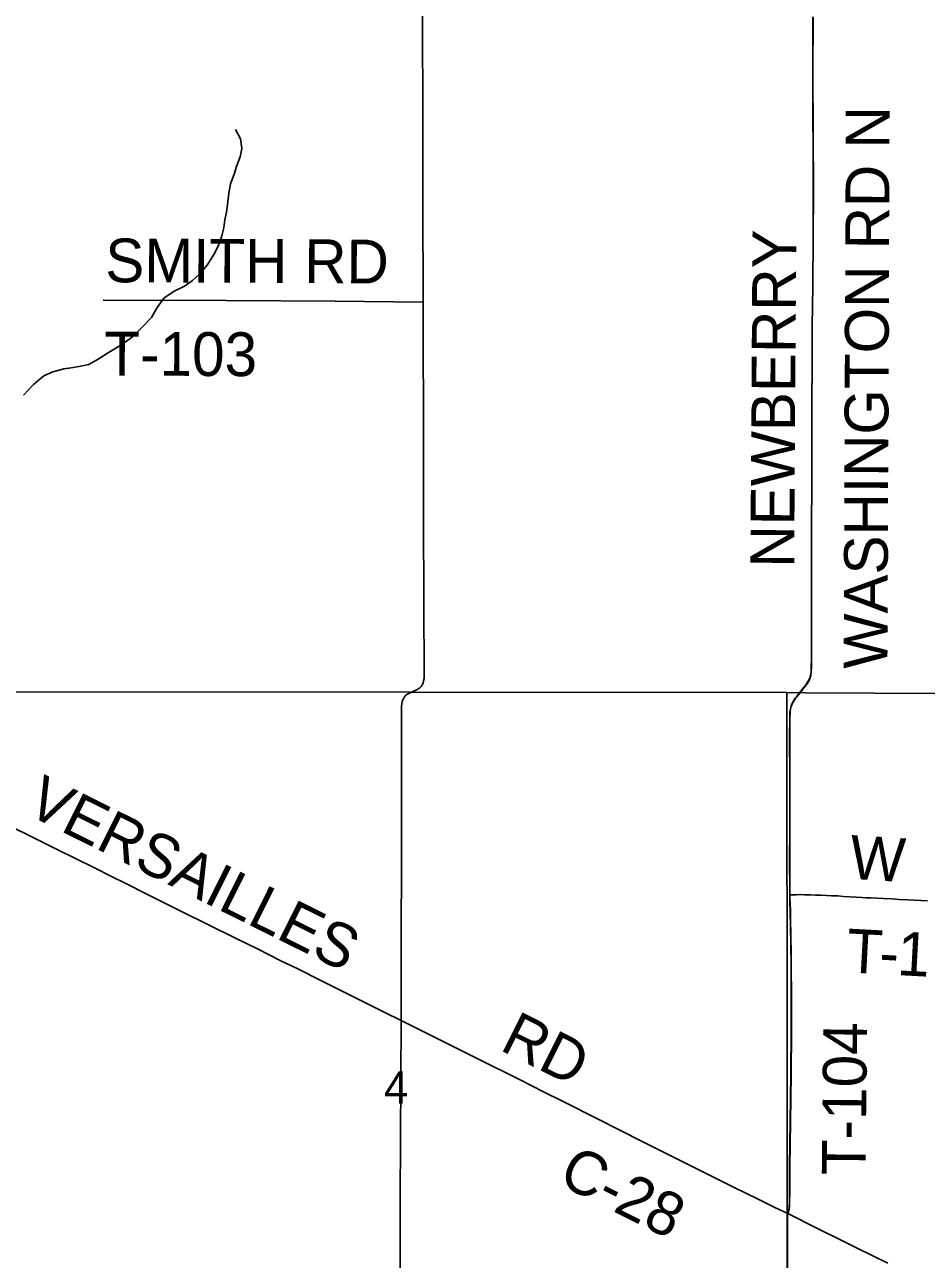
# Model space of a CAD drawing. Extents: x -87 to 2145, y -2128 to 440.
# Drawn here: x -45.839 to -44.669, y -693.821 to -692.218 of the extents above; entities that cross this region are included whole.
import ezdxf

# ---------------------------------------------------------------- set-up
doc = ezdxf.new("R2010")
doc.units = 0
for name, color, linetype in [('GM_X_County_Road', 7, 'Continuous'), ('GM_X_County_Road_Text', 7, 'Continuous'), ('GM_X_Minor_River', 7, 'Continuous'), ('GM_X_Section', 7, 'Continuous'), ('GM_X_Section_Text', 7, 'Continuous'), ('GM_X_Township_Road', 7, 'Continuous'), ('GM_X_Township_Road_Text', 7, 'Continuous'), ('GM_X_Township_Text', 7, 'Continuous')]:
    doc.layers.add(name, color=color, linetype=linetype)

msp = doc.modelspace()

# ---------------------------------------------------------------- linework, layer by layer
at = {"layer": 'GM_X_County_Road'}
for points in [[(-45.3216, -692.5782), (-45.3219, -692.4482), (-45.322, -692.3929), (-45.322, -692.3047), (-45.3224, -692.245), (-45.3224, -692.2022), (-45.3225, -692.1636), (-45.3225, -692.0872), (-45.3227, -692.0731)], [(-45.3502, -693.511), (-45.35, -693.4011), (-45.3497, -693.3054), (-45.3498, -693.2582), (-45.3497, -693.2054), (-45.3499, -693.1333), (-45.3496, -693.1034), (-45.3493, -693.0996), (-45.3488, -693.0971), (-45.348, -693.0946), (-45.3468, -693.0923), (-45.3457, -693.0906), (-45.3444, -693.0891), (-45.3428, -693.0879), (-45.3395, -693.086), (-45.3294, -693.0812), (-45.3263, -693.0793), (-45.3244, -693.0774), (-45.3232, -693.0759), (-45.3223, -693.0743), (-45.3218, -693.073), (-45.321, -693.0699), (-45.3205, -693.067), (-45.3201, -693.0614), (-45.3201, -693.054), (-45.3206, -692.9769), (-45.3209, -692.9334), (-45.321, -692.8924), (-45.321, -692.8421), (-45.3212, -692.7874), (-45.3213, -692.716), (-45.3216, -692.6395), (-45.3216, -692.5782)], [(-45.8674, -693.2541), (-45.8211, -693.2769), (-45.795, -693.2899), (-45.7492, -693.3124), (-45.7253, -693.3243), (-45.7092, -693.3324), (-45.6776, -693.3483), (-45.637, -693.3685), (-45.5651, -693.404), (-45.5368, -693.4181), (-45.5062, -693.4334), (-45.4861, -693.4432), (-45.4526, -693.4597), (-45.3715, -693.5004), (-45.3502, -693.511)], [(-45.3574, -694.5997), (-45.3571, -694.5782), (-45.3563, -694.4453), (-45.3559, -694.4049), (-45.3547, -694.3012), (-45.3534, -694.1813), (-45.3527, -694.0962), (-45.3522, -694.0167), (-45.352, -693.9602), (-45.3519, -693.908), (-45.3516, -693.8378), (-45.3515, -693.7961), (-45.3514, -693.7446), (-45.351, -693.6632), (-45.3502, -693.511)], [(-45.3502, -693.511), (-45.3293, -693.5214), (-45.2498, -693.5611), (-45.1959, -693.5881), (-45.1654, -693.6035), (-45.1392, -693.6164), (-45.0954, -693.6386), (-45.0654, -693.6536), (-45.0372, -693.668), (-44.9949, -693.6891), (-44.9605, -693.7064), (-44.9455, -693.7138), (-44.9188, -693.7272), (-44.8876, -693.7426), (-44.8642, -693.7541), (-44.8482, -693.7616)], [(-44.8482, -693.7616), (-44.8091, -693.7815), (-44.7766, -693.7975), (-44.7582, -693.8065), (-44.7399, -693.8155), (-44.7184, -693.8261)]]:
    msp.add_lwpolyline(points, dxfattribs=at)
at = {"layer": 'GM_X_Minor_River'}
msp.add_lwpolyline([(-45.8405, -692.6989), (-45.8276, -692.6852), (-45.814, -692.6742), (-45.8025, -692.6688), (-45.7879, -692.665), (-45.7783, -692.6637), (-45.7684, -692.6621), (-45.7554, -692.6594), (-45.7434, -692.6525), (-45.7314, -692.6445), (-45.7183, -692.6368), (-45.7083, -692.6303), (-45.6986, -692.623), (-45.6857, -692.6104), (-45.6744, -692.5982), (-45.6669, -692.5852), (-45.6582, -692.5733), (-45.6447, -692.5642), (-45.6312, -692.5577), (-45.6212, -692.5504), (-45.6114, -692.5416), (-45.602, -692.5305), (-45.5933, -692.5163), (-45.5878, -692.5055), (-45.5829, -692.4924), (-45.5804, -692.4819), (-45.579, -692.4717), (-45.5769, -692.4616), (-45.5755, -692.4522), (-45.574, -692.4367), (-45.5715, -692.4247), (-45.567, -692.4123), (-45.5641, -692.4022), (-45.5593, -692.3898), (-45.5568, -692.3789), (-45.5588, -692.3664), (-45.565, -692.3542)], dxfattribs=at)
at = {"layer": 'GM_X_Section'}
for points in [[(-45.8274, -693.0842), (-44.8494, -693.0853), (-44.8488, -694.0921), (-45.8699, -694.0845), (-45.8577, -693.0847)], [(-44.8252, -693.0854), (-43.8397, -693.0904), (-43.8497, -694.0955), (-44.8488, -694.0921), (-44.8494, -693.0853)]]:
    msp.add_lwpolyline(points, close=True, dxfattribs=at)
at = {"layer": 'GM_X_Township_Road'}
for points in [[(-44.8455, -693.3477), (-44.8456, -693.3446), (-44.8457, -693.3383), (-44.8457, -693.329), (-44.8458, -693.3172), (-44.8456, -693.2495), (-44.8455, -693.2079), (-44.8457, -693.183), (-44.8458, -693.1569), (-44.8458, -693.1378), (-44.8457, -693.1236), (-44.8456, -693.1201), (-44.8455, -693.1166), (-44.8454, -693.1134), (-44.8453, -693.1111), (-44.8451, -693.109), (-44.8448, -693.1068), (-44.8444, -693.105), (-44.8438, -693.1034), (-44.843, -693.1011), (-44.8421, -693.0991), (-44.8411, -693.0973), (-44.8402, -693.0957), (-44.8391, -693.094), (-44.8378, -693.0922), (-44.8366, -693.0907), (-44.8348, -693.0884), (-44.8331, -693.0864), (-44.8313, -693.0842), (-44.8297, -693.0821), (-44.8278, -693.0796), (-44.8262, -693.0776), (-44.8244, -693.0751), (-44.8228, -693.0728), (-44.8216, -693.0709), (-44.8208, -693.0695), (-44.8201, -693.0682), (-44.8195, -693.0665), (-44.8191, -693.065), (-44.8186, -693.0633), (-44.8183, -693.0616), (-44.818, -693.0594), (-44.8178, -693.0576), (-44.8178, -693.0561), (-44.8177, -693.0541), (-44.8177, -693.052), (-44.8176, -693.0491), (-44.8175, -693.0454), (-44.8175, -693.0413), (-44.8175, -693.0309), (-44.8174, -692.9683), (-44.8174, -692.8851), (-44.817, -692.7993), (-44.817, -692.7291), (-44.8167, -692.6384), (-44.8167, -692.6098), (-44.8158, -692.5576), (-44.8152, -692.4932), (-44.8151, -692.4346), (-44.8157, -692.2811), (-44.8155, -692.2086)], [(-45.737, -692.5756), (-45.5775, -692.5762), (-45.4359, -692.577), (-45.3216, -692.5782)], [(-44.8482, -693.7616), (-44.8471, -693.7581), (-44.8467, -693.7565), (-44.8465, -693.7549), (-44.8463, -693.7524), (-44.8461, -693.7493), (-44.8459, -693.7305), (-44.8459, -693.7005), (-44.8449, -693.6426), (-44.8441, -693.5817), (-44.8436, -693.5239), (-44.8437, -693.4756), (-44.8438, -693.4445), (-44.8439, -693.4327), (-44.844, -693.4195), (-44.8443, -693.4064), (-44.8445, -693.3956), (-44.8447, -693.3836), (-44.8449, -693.376), (-44.845, -693.3685), (-44.8453, -693.3594), (-44.8455, -693.3514), (-44.8455, -693.3477)], [(-44.8455, -693.3477), (-44.842, -693.3476), (-44.8376, -693.3476), (-44.8323, -693.3475), (-44.8265, -693.3477), (-44.8194, -693.3479), (-44.8122, -693.3481), (-44.805, -693.3484), (-44.7982, -693.3486), (-44.7915, -693.3489), (-44.7835, -693.3493), (-44.776, -693.3498), (-44.7679, -693.3502), (-44.7598, -693.3507), (-44.7524, -693.3512), (-44.747, -693.3515), (-44.74, -693.3519), (-44.7328, -693.3523), (-44.7245, -693.3527), (-44.7134, -693.3532), (-44.7036, -693.3537), (-44.6931, -693.3543), (-44.6848, -693.3547), (-44.6754, -693.3552), (-44.6671, -693.3556)]]:
    msp.add_lwpolyline(points, dxfattribs=at)
at = {"layer": 'GM_X_Township_Text'}
for points in [[(-44.8483, -694.6042), (-44.8485, -693.7611), (-44.8473, -693.7575), (-44.847, -693.7559), (-44.8467, -693.7543), (-44.8465, -693.7518), (-44.8463, -693.7487), (-44.8461, -693.73), (-44.8461, -693.7), (-44.8451, -693.6421), (-44.8444, -693.5812), (-44.8439, -693.5233), (-44.844, -693.4751), (-44.844, -693.444), (-44.8441, -693.4322), (-44.8443, -693.419), (-44.8445, -693.4059), (-44.8448, -693.3951), (-44.845, -693.3831), (-44.8451, -693.3754), (-44.8453, -693.368), (-44.8455, -693.3588), (-44.8457, -693.3508), (-44.8458, -693.3471), (-44.8458, -693.344), (-44.8459, -693.3378), (-44.8459, -693.3285), (-44.846, -693.3167), (-44.8459, -693.2489), (-44.8458, -693.2073), (-44.8459, -693.1825), (-44.846, -693.1564), (-44.846, -693.1373), (-44.8459, -693.1231), (-44.8458, -693.1195), (-44.8458, -693.116), (-44.8457, -693.1129), (-44.8455, -693.1106), (-44.8453, -693.1084), (-44.845, -693.1063), (-44.8446, -693.1045), (-44.844, -693.1029), (-44.8432, -693.1005), (-44.8423, -693.0986), (-44.8414, -693.0968), (-44.8404, -693.0951), (-44.8393, -693.0935), (-44.838, -693.0917), (-44.8368, -693.0901), (-44.835, -693.0878), (-44.8334, -693.0858), (-44.8315, -693.0836), (-44.8299, -693.0816), (-44.828, -693.0791), (-44.8264, -693.0771), (-44.8246, -693.0746), (-44.8231, -693.0723), (-44.8218, -693.0704), (-44.821, -693.069), (-44.8204, -693.0677), (-44.8197, -693.066), (-44.8193, -693.0645), (-44.8189, -693.0627), (-44.8185, -693.0611), (-44.8182, -693.0589), (-44.8181, -693.0571), (-44.8181, -693.0555), (-44.818, -693.0535), (-44.8179, -693.0515), (-44.8178, -693.0486), (-44.8177, -693.0448), (-44.8177, -693.0408), (-44.8177, -693.0304), (-44.8176, -692.9678), (-44.8176, -692.8845), (-44.8172, -692.7988), (-44.8172, -692.7286), (-44.8169, -692.6379), (-44.8169, -692.6093), (-44.816, -692.5571), (-44.8154, -692.4927), (-44.8154, -692.4341), (-44.8159, -692.2806), (-44.8158, -692.2081)], [(-44.8158, -692.2081), (-44.8159, -692.2806), (-44.8154, -692.4341), (-44.8154, -692.4927), (-44.816, -692.5571), (-44.8169, -692.6093), (-44.8169, -692.6379), (-44.8172, -692.7286), (-44.8172, -692.7988), (-44.8176, -692.8845), (-44.8176, -692.9678), (-44.8177, -693.0304), (-44.8177, -693.0408), (-44.8177, -693.0448), (-44.8178, -693.0486), (-44.8179, -693.0515), (-44.818, -693.0535), (-44.8181, -693.0555), (-44.8181, -693.0571), (-44.8182, -693.0589), (-44.8185, -693.0611), (-44.8189, -693.0627), (-44.8193, -693.0645), (-44.8197, -693.066), (-44.8204, -693.0677), (-44.821, -693.069), (-44.8218, -693.0704), (-44.8231, -693.0723), (-44.8246, -693.0746), (-44.8264, -693.0771), (-44.828, -693.0791), (-44.8299, -693.0816), (-44.8315, -693.0836), (-44.8334, -693.0858), (-44.835, -693.0878), (-44.8368, -693.0901), (-44.838, -693.0917), (-44.8393, -693.0935), (-44.8404, -693.0951), (-44.8414, -693.0968), (-44.8423, -693.0986), (-44.8432, -693.1005), (-44.844, -693.1029), (-44.8446, -693.1045), (-44.845, -693.1063), (-44.8453, -693.1084), (-44.8455, -693.1106), (-44.8457, -693.1129), (-44.8458, -693.116), (-44.8458, -693.1195), (-44.8459, -693.1231), (-44.846, -693.1373), (-44.846, -693.1564), (-44.8459, -693.1825), (-44.8458, -693.2073), (-44.8459, -693.2489), (-44.846, -693.3167), (-44.8459, -693.3285), (-44.8459, -693.3378), (-44.8458, -693.344), (-44.8458, -693.3471), (-44.8457, -693.3508), (-44.8455, -693.3588), (-44.8453, -693.368), (-44.8451, -693.3754), (-44.845, -693.3831), (-44.8448, -693.3951), (-44.8445, -693.4059), (-44.8443, -693.419), (-44.8441, -693.4322), (-44.844, -693.444), (-44.844, -693.4751), (-44.8439, -693.5233), (-44.8444, -693.5812), (-44.8451, -693.6421), (-44.8461, -693.7), (-44.8461, -693.73), (-44.8463, -693.7487), (-44.8465, -693.7518), (-44.8467, -693.7543), (-44.847, -693.7559), (-44.8473, -693.7575), (-44.8485, -693.7611), (-44.8483, -694.6042)]]:
    msp.add_lwpolyline(points, dxfattribs=at)

# ---------------------------------------------------------------- texts
at = {"layer": 'GM_X_County_Road_Text'}
for s, rotation, p in [('VERSAILLES', 333.5356, (-45.8393, -693.2416)), ('RD', 333.435, (-45.2238, -693.5485)), ('C-28', 333.4355, (-45.1484, -693.722))]:
    msp.add_text(s, height=0.05682, rotation=rotation, dxfattribs=at).set_placement(p)
at = {"layer": 'GM_X_Section_Text'}
msp.add_text('4', height=0.0419, rotation=0, dxfattribs=at).set_placement((-45.3723, -693.6187))
at = {"layer": 'GM_X_Township_Road_Text'}
for s, height, rotation, p in [('WASHINGTON RD N', 0.056818, 89.7804, (-44.719, -693.0544)), ('NEWBERRY', 0.05682, 89.6322, (-44.8401, -692.9232)), ('SMITH', 0.05682, 359.7789, (-45.7343, -692.5525)), ('RD', 0.05682, 359.5062, (-45.4762, -692.5534)), ('T-103', 0.05682, 359.7193, (-45.7357, -692.6735)), ('W', 0.0568, 356.3759, (-44.7693, -693.3268)), ('T', 0.0568, 356.8784, (-44.7732, -693.4483)), ('1', 0.0568, 356.9423, (-44.7074, -693.4519)), ('-', 0.0568, 356.8923, (-44.7307, -693.4506)), ('T-104', 0.05682, 89.4362, (-44.7474, -693.712))]:
    msp.add_text(s, height=height, rotation=rotation, dxfattribs=at).set_placement(p)

doc.saveas('drawing.dxf')
